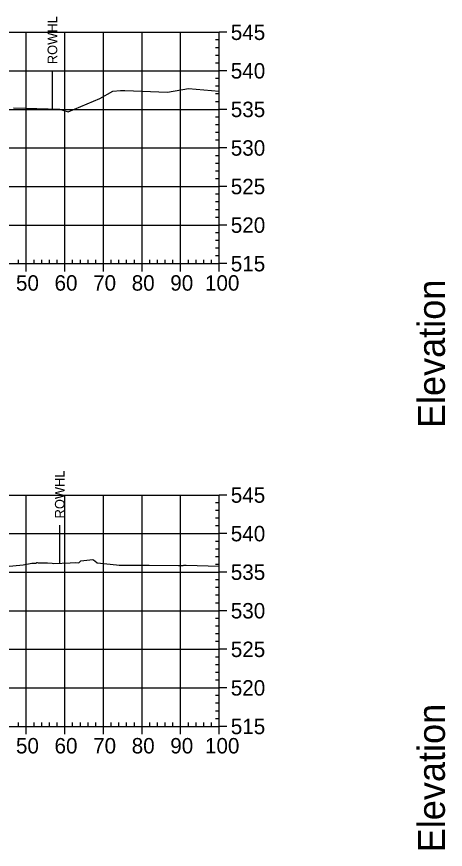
# Model space of a CAD drawing. Extents: x 708103 to 717568, y 374476 to 378707.
# Drawn here: x 708824.5 to 708935.6, y 377162.8 to 377378.7 of the extents above; entities that cross this region are included whole.
import ezdxf

# ---------------------------------------------------------------- set-up
doc = ezdxf.new("R2010")
doc.units = 0
for name, color, linetype in [('57', 7, 'Continuous'), ('60', 7, 'Continuous'), ('Existing', 7, 'Continuous'), ('XS_Right_of_Way', 7, 'Continuous')]:
    doc.layers.add(name, color=color, linetype=linetype)

msp = doc.modelspace()

# ---------------------------------------------------------------- linework, layer by layer
at = {"layer": '57'}
for p, q in [((708676.98, 377374.63), (708876.98, 377374.63)), ((708826.98, 377314.63), (708826.98, 377374.63)), ((708836.98, 377314.63), (708836.98, 377374.63)), ((708846.98, 377314.63), (708846.98, 377374.63)), ((708856.98, 377314.63), (708856.98, 377374.63)), ((708866.98, 377314.63), (708866.98, 377374.63)), ((708876.98, 377314.63), (708876.98, 377374.63)), ((708876.98, 377314.63), (708876.98, 377374.63)), ((708878.98, 377374.63), (708876.98, 377374.63)), ((708876.98, 377372.63), (708875.98, 377372.63)), ((708876.98, 377370.63), (708875.98, 377370.63)), ((708876.98, 377368.63), (708875.98, 377368.63)), ((708676.98, 377364.63), (708876.98, 377364.63)), ((708876.98, 377366.63), (708875.98, 377366.63)), ((708878.98, 377364.63), (708876.98, 377364.63)), ((708876.98, 377362.63), (708875.98, 377362.63)), ((708876.98, 377360.63), (708875.98, 377360.63)), ((708876.98, 377358.63), (708875.98, 377358.63)), ((708876.98, 377356.63), (708875.98, 377356.63)), ((708676.98, 377354.63), (708876.98, 377354.63)), ((708878.98, 377354.63), (708876.98, 377354.63)), ((708876.98, 377352.63), (708875.98, 377352.63)), ((708876.98, 377350.63), (708875.98, 377350.63)), ((708876.98, 377348.63), (708875.98, 377348.63)), ((708876.98, 377346.63), (708875.98, 377346.63)), ((708676.98, 377344.63), (708876.98, 377344.63)), ((708878.98, 377344.63), (708876.98, 377344.63)), ((708876.98, 377342.63), (708875.98, 377342.63)), ((708876.98, 377340.63), (708875.98, 377340.63)), ((708876.98, 377338.63), (708875.98, 377338.63)), ((708876.98, 377336.63), (708875.98, 377336.63)), ((708676.98, 377334.63), (708876.98, 377334.63)), ((708878.98, 377334.63), (708876.98, 377334.63)), ((708876.98, 377332.63), (708875.98, 377332.63)), ((708876.98, 377330.63), (708875.98, 377330.63)), ((708876.98, 377328.63), (708875.98, 377328.63)), ((708876.98, 377326.63), (708875.98, 377326.63)), ((708676.98, 377324.63), (708876.98, 377324.63)), ((708878.98, 377324.63), (708876.98, 377324.63)), ((708876.98, 377322.63), (708875.98, 377322.63)), ((708876.98, 377320.63), (708875.98, 377320.63)), ((708876.98, 377318.63), (708875.98, 377318.63)), ((708824.98, 377314.63), (708824.98, 377315.63)), ((708828.98, 377314.63), (708828.98, 377315.63)), ((708830.98, 377314.63), (708830.98, 377315.63)), ((708832.98, 377314.63), (708832.98, 377315.63)), ((708834.98, 377314.63), (708834.98, 377315.63)), ((708838.98, 377314.63), (708838.98, 377315.63)), ((708840.98, 377314.63), (708840.98, 377315.63)), ((708842.98, 377314.63), (708842.98, 377315.63)), ((708844.98, 377314.63), (708844.98, 377315.63)), ((708848.98, 377314.63), (708848.98, 377315.63)), ((708850.98, 377314.63), (708850.98, 377315.63)), ((708852.98, 377314.63), (708852.98, 377315.63)), ((708854.98, 377314.63), (708854.98, 377315.63)), ((708858.98, 377314.63), (708858.98, 377315.63)), ((708860.98, 377314.63), (708860.98, 377315.63)), ((708862.98, 377314.63), (708862.98, 377315.63)), ((708864.98, 377314.63), (708864.98, 377315.63)), ((708868.98, 377314.63), (708868.98, 377315.63)), ((708870.98, 377314.63), (708870.98, 377315.63)), ((708872.98, 377314.63), (708872.98, 377315.63)), ((708874.98, 377314.63), (708874.98, 377315.63)), ((708876.98, 377316.63), (708875.98, 377316.63)), ((708676.98, 377314.63), (708876.98, 377314.63)), ((708676.98, 377314.63), (708876.98, 377314.63)), ((708826.98, 377312.63), (708826.98, 377314.63)), ((708836.98, 377312.63), (708836.98, 377314.63)), ((708846.98, 377312.63), (708846.98, 377314.63)), ((708856.98, 377312.63), (708856.98, 377314.63)), ((708866.98, 377312.63), (708866.98, 377314.63)), ((708876.98, 377312.63), (708876.98, 377314.63)), ((708878.98, 377314.63), (708876.98, 377314.63)), ((708676.98, 377254.63), (708876.98, 377254.63)), ((708826.98, 377194.63), (708826.98, 377254.63)), ((708836.98, 377194.63), (708836.98, 377254.63)), ((708846.98, 377194.63), (708846.98, 377254.63)), ((708856.98, 377194.63), (708856.98, 377254.63)), ((708866.98, 377194.63), (708866.98, 377254.63)), ((708876.98, 377194.63), (708876.98, 377254.63)), ((708876.98, 377194.63), (708876.98, 377254.63)), ((708878.98, 377254.63), (708876.98, 377254.63)), ((708876.98, 377252.63), (708875.98, 377252.63)), ((708876.98, 377250.63), (708875.98, 377250.63)), ((708876.98, 377248.63), (708875.98, 377248.63)), ((708876.98, 377246.63), (708875.98, 377246.63)), ((708676.98, 377244.63), (708876.98, 377244.63)), ((708878.98, 377244.63), (708876.98, 377244.63)), ((708876.98, 377242.63), (708875.98, 377242.63)), ((708876.98, 377240.63), (708875.98, 377240.63)), ((708876.98, 377238.63), (708875.98, 377238.63)), ((708876.98, 377236.63), (708875.98, 377236.63)), ((708676.98, 377234.63), (708876.98, 377234.63)), ((708878.98, 377234.63), (708876.98, 377234.63)), ((708876.98, 377232.63), (708875.98, 377232.63)), ((708876.98, 377230.63), (708875.98, 377230.63)), ((708876.98, 377228.63), (708875.98, 377228.63)), ((708876.98, 377226.63), (708875.98, 377226.63)), ((708676.98, 377224.63), (708876.98, 377224.63)), ((708878.98, 377224.63), (708876.98, 377224.63)), ((708876.98, 377222.63), (708875.98, 377222.63)), ((708876.98, 377220.63), (708875.98, 377220.63)), ((708876.98, 377218.63), (708875.98, 377218.63)), ((708876.98, 377216.63), (708875.98, 377216.63)), ((708676.98, 377214.63), (708876.98, 377214.63)), ((708878.98, 377214.63), (708876.98, 377214.63)), ((708876.98, 377212.63), (708875.98, 377212.63)), ((708876.98, 377210.63), (708875.98, 377210.63)), ((708876.98, 377208.63), (708875.98, 377208.63)), ((708876.98, 377206.63), (708875.98, 377206.63)), ((708676.98, 377204.63), (708876.98, 377204.63)), ((708876.98, 377202.63), (708875.98, 377202.63)), ((708878.98, 377204.63), (708876.98, 377204.63)), ((708876.98, 377200.63), (708875.98, 377200.63)), ((708876.98, 377198.63), (708875.98, 377198.63)), ((708876.98, 377196.63), (708875.98, 377196.63)), ((708676.98, 377194.63), (708876.98, 377194.63)), ((708676.98, 377194.63), (708876.98, 377194.63)), ((708824.98, 377194.63), (708824.98, 377195.63)), ((708826.98, 377192.63), (708826.98, 377194.63)), ((708828.98, 377194.63), (708828.98, 377195.63)), ((708830.98, 377194.63), (708830.98, 377195.63)), ((708832.98, 377194.63), (708832.98, 377195.63)), ((708834.98, 377194.63), (708834.98, 377195.63)), ((708836.98, 377192.63), (708836.98, 377194.63)), ((708838.98, 377194.63), (708838.98, 377195.63)), ((708840.98, 377194.63), (708840.98, 377195.63)), ((708842.98, 377194.63), (708842.98, 377195.63)), ((708844.98, 377194.63), (708844.98, 377195.63)), ((708846.98, 377192.63), (708846.98, 377194.63)), ((708848.98, 377194.63), (708848.98, 377195.63)), ((708850.98, 377194.63), (708850.98, 377195.63)), ((708852.98, 377194.63), (708852.98, 377195.63)), ((708854.98, 377194.63), (708854.98, 377195.63)), ((708856.98, 377192.63), (708856.98, 377194.63)), ((708858.98, 377194.63), (708858.98, 377195.63)), ((708860.98, 377194.63), (708860.98, 377195.63)), ((708862.98, 377194.63), (708862.98, 377195.63)), ((708864.98, 377194.63), (708864.98, 377195.63)), ((708866.98, 377192.63), (708866.98, 377194.63)), ((708868.98, 377194.63), (708868.98, 377195.63)), ((708870.98, 377194.63), (708870.98, 377195.63)), ((708872.98, 377194.63), (708872.98, 377195.63)), ((708874.98, 377194.63), (708874.98, 377195.63)), ((708876.98, 377192.63), (708876.98, 377194.63)), ((708878.98, 377194.63), (708876.98, 377194.63))]:
    msp.add_line(p, q, dxfattribs=at)
at = {"layer": 'Existing'}
for points in [[(708823.64, 377355.07), (708826.73, 377354.94), (708835.6, 377354.66), (708837.84, 377354.02), (708845.99, 377357.48), (708849.37, 377359.35), (708851.42, 377359.52), (708852.51, 377359.55), (708863.58, 377359.09), (708869.03, 377360.01), (708876.98, 377359.34)], [(708816.12, 377235.55), (708826.14, 377236.53), (708828.44, 377236.93), (708829.08, 377236.97), (708829.54, 377236.95), (708829.69, 377237.1), (708829.8, 377237.1), (708830.03, 377237.09), (708832.14, 377237.08), (708832.43, 377237.08), (708833.72, 377236.94), (708834.12, 377236.9), (708838.33, 377237.05), (708839.8, 377237.14), (708840.59, 377237.05), (708841.07, 377237.6), (708844.25, 377237.89), (708844.75, 377237.59), (708845.35, 377237.02), (708850.39, 377236.51), (708851.03, 377236.48), (708853.89, 377236.44), (708858.78, 377236.44), (708866.39, 377236.39), (708867.61, 377236.38), (708867.83, 377236.41), (708868.4, 377236.45), (708876.98, 377236.15)]]:
    msp.add_lwpolyline(points, dxfattribs=at)
at = {"layer": 'XS_Right_of_Way'}
for p, q in [((708833.67, 377364.59), (708833.67, 377354.59)), ((708835.57, 377246.81), (708835.57, 377236.81))]:
    msp.add_line(p, q, dxfattribs=at)

# ---------------------------------------------------------------- texts
at = {"layer": '57'}
for s, p in [('545', (708879.98, 377372.63)), ('540', (708879.98, 377362.63)), ('535', (708879.98, 377352.63)), ('530', (708879.98, 377342.63)), ('525', (708879.98, 377332.63)), ('520', (708879.98, 377322.63)), ('515', (708879.98, 377312.63)), ('50', (708824.29, 377307.63)), ('60', (708834.29, 377307.63)), ('70', (708844.29, 377307.63)), ('80', (708854.29, 377307.63)), ('90', (708864.29, 377307.63)), ('100', (708873.28, 377307.63)), ('545', (708879.98, 377252.63)), ('540', (708879.98, 377242.63)), ('535', (708879.98, 377232.63)), ('530', (708879.98, 377222.63)), ('525', (708879.98, 377212.63)), ('520', (708879.98, 377202.63)), ('515', (708879.98, 377192.63)), ('50', (708824.29, 377187.63)), ('60', (708834.29, 377187.63)), ('70', (708844.29, 377187.63)), ('80', (708854.29, 377187.63)), ('90', (708864.29, 377187.63)), ('100', (708873.28, 377187.63))]:
    msp.add_text(s, height=4, dxfattribs=at).set_placement(p)
at = {"layer": '60'}
for p in [(708935.48, 377271.99), (708935.48, 377161.99)]:
    msp.add_text('Elevation', height=7, rotation=90, dxfattribs=at).set_placement(p)
at = {"layer": 'XS_Right_of_Way'}
for p in [(708834.99, 377366.35), (708836.89, 377248.57)]:
    msp.add_text('ROWHL', height=2.5, rotation=90, dxfattribs=at).set_placement(p)

doc.saveas('drawing.dxf')
